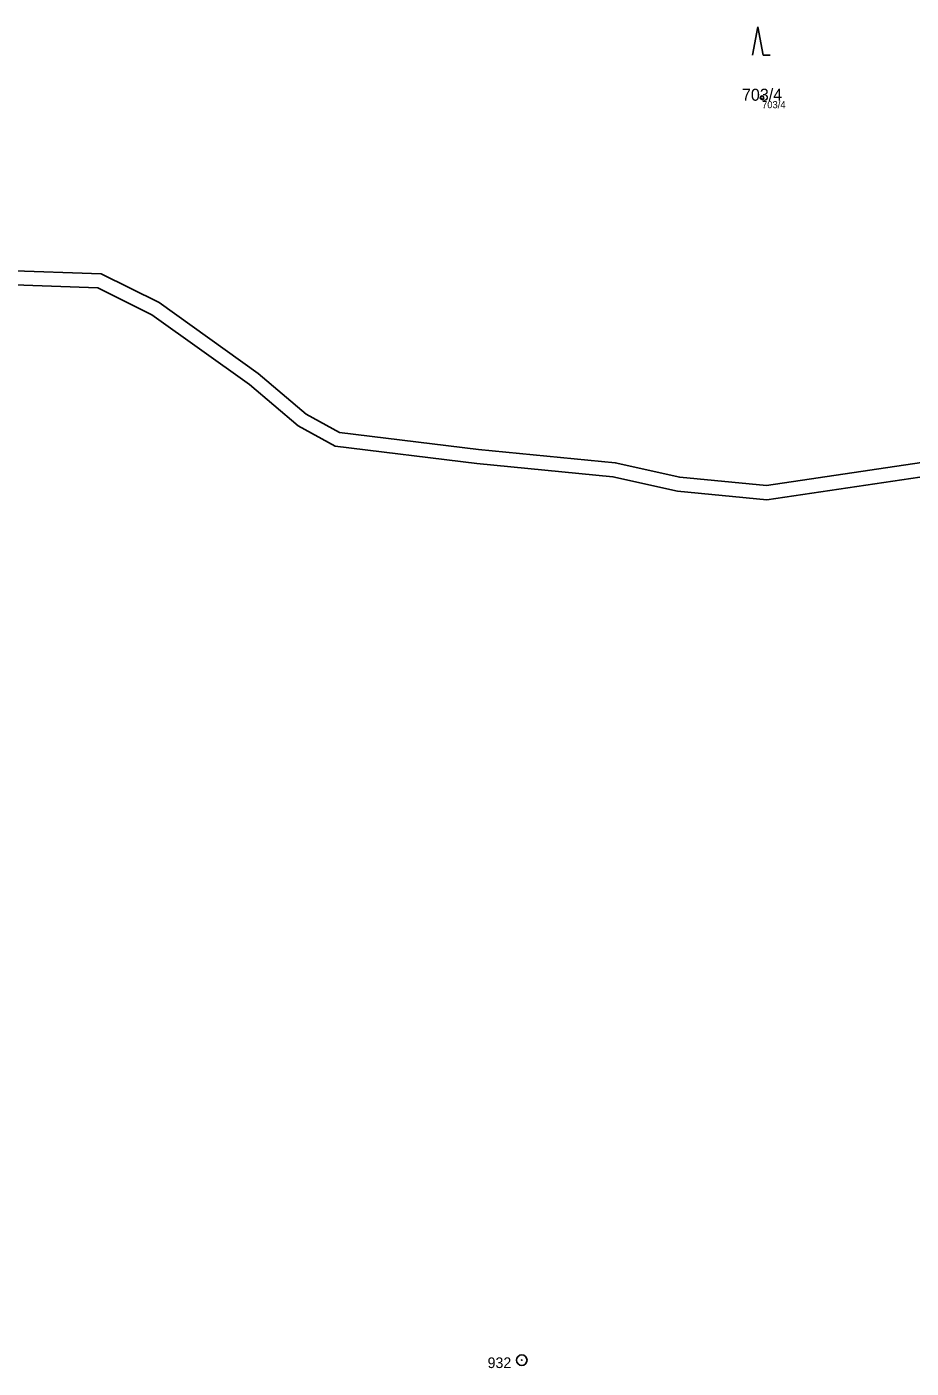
# Model space of a CAD drawing. Extents: x -869390 to -864576, y -1040967 to -1036941.
# Drawn here: x -866067.2 to -865942, y -1038475.1 to -1038285 of the extents above; entities that cross this region are included whole.
import ezdxf

# ---------------------------------------------------------------- set-up
doc = ezdxf.new("R2010")
doc.units = 0
for name, color, linetype in [('Definiční body', 7, 'Continuous'), ('Parcelní čísla', 7, 'Continuous'), ('Věcná břemena k části', 7, 'Continuous'), ('Značky bodu BP', 7, 'Continuous'), ('Značky kultur', 7, 'Continuous')]:
    doc.layers.add(name, color=color, linetype=linetype)

msp = doc.modelspace()

# ---------------------------------------------------------------- linework, layer by layer
at = {"layer": 'Definiční body'}
msp.add_circle((-865963.09, -1038295.08), 0.25, dxfattribs=at)
at = {"layer": 'Věcná břemena k části'}
for points in [[(-865933.17, -1038345.69), (-865962.44, -1038350.05), (-865974.74, -1038348.85), (-865983.89, -1038346.8), (-866003.27, -1038344.91), (-866022.92, -1038342.51), (-866027.66, -1038339.9), (-866034.44, -1038334.15), (-866048.48, -1038324.11), (-866056.69, -1038320.03), (-866070.27, -1038319.55)], [(-866070.29, -1038321.55), (-866057.19, -1038322.01), (-866049.52, -1038325.83), (-866035.68, -1038335.73), (-866028.8, -1038341.56), (-866023.54, -1038344.45), (-866003.49, -1038346.89), (-865984.21, -1038348.78), (-865975.06, -1038350.83), (-865962.4, -1038352.07), (-865933.07, -1038347.71)]]:
    msp.add_lwpolyline(points, dxfattribs=at)
at = {"layer": 'Značky bodu BP'}
for radius in [0.75, 0.03]:
    msp.add_circle((-865997.12, -1038473.95), radius, dxfattribs=at)
at = {"layer": 'Značky kultur'}
for p, q in [((-865963.7, -1038285.04), (-865964.45, -1038289.04)), ((-865962.95, -1038289.04), (-865963.7, -1038285.04)), ((-865962.95, -1038289.04), (-865961.95, -1038289.04))]:
    msp.add_line(p, q, dxfattribs=at)

# ---------------------------------------------------------------- texts
at = {"layer": 'Definiční body'}
msp.add_text('703/4', height=1, dxfattribs=at).set_placement((-865963.09, -1038296.57))
at = {"layer": 'Parcelní čísla'}
msp.add_text('703/4', height=1.7, dxfattribs=at).set_placement((-865965.93, -1038295.51))
at = {"layer": 'Značky bodu BP'}
msp.add_text('932', height=1.5, dxfattribs=at).set_placement((-866001.96, -1038475.07))

doc.saveas('drawing.dxf')
